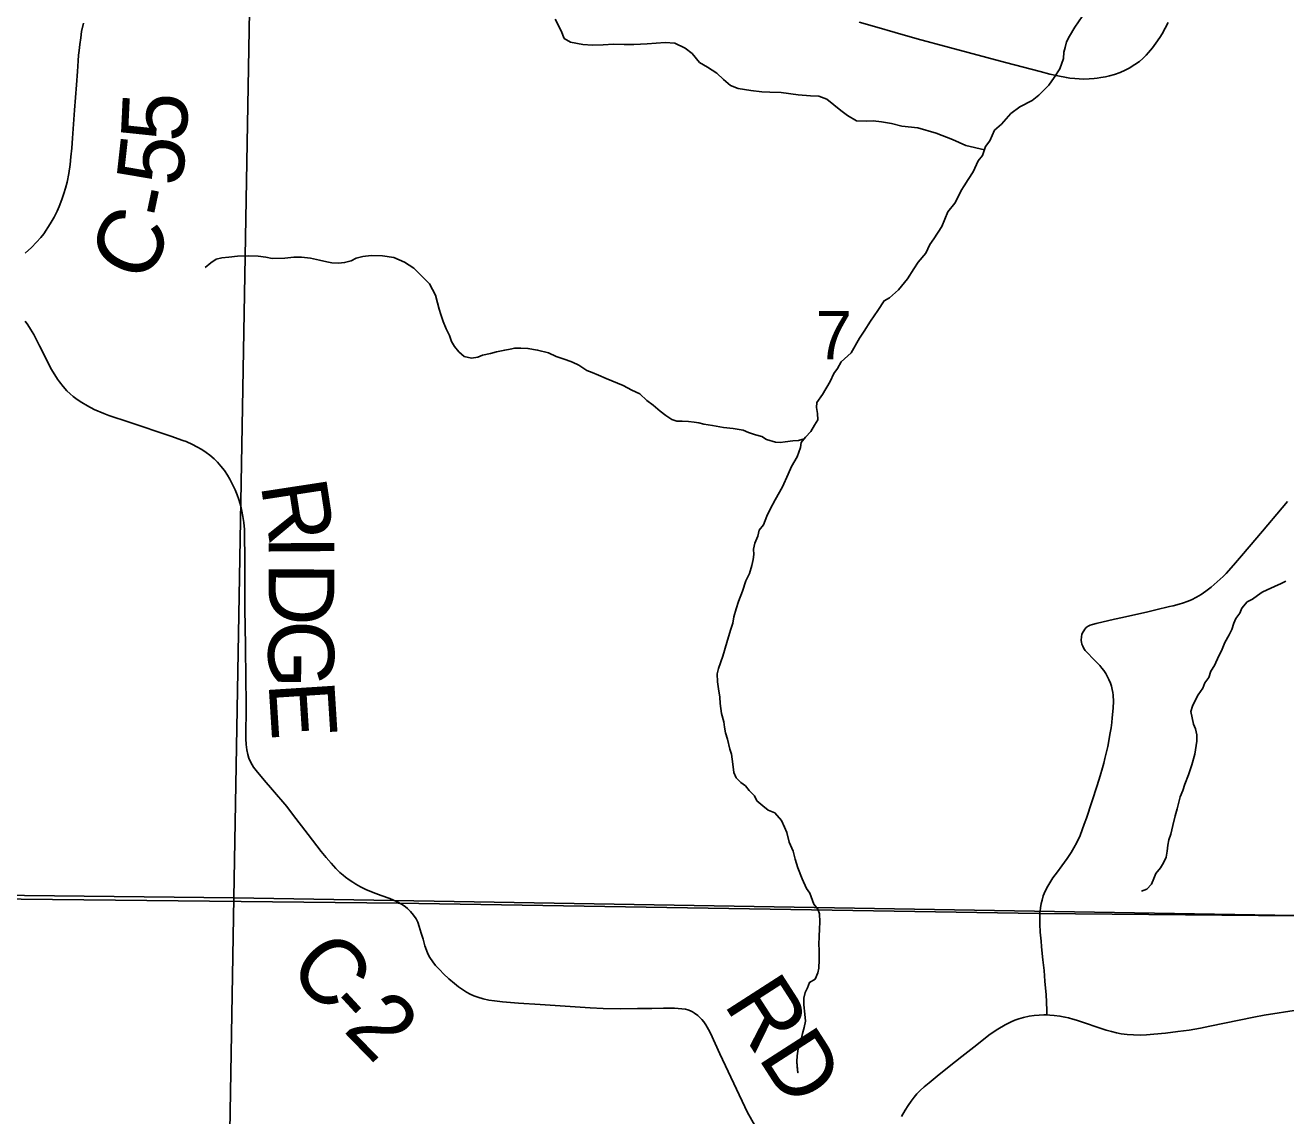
# Model space of a CAD drawing. Extents: x 0 to 34, y 0 to 22.
# Drawn here: x 22.024 to 23.114, y 14.428 to 15.371 of the extents above; entities that cross this region are included whole.
import ezdxf

# ---------------------------------------------------------------- set-up
doc = ezdxf.new("R2010")
doc.units = 0
for name, color, linetype in [('GM_X_Corporation', 7, 'Continuous'), ('GM_X_County_Road', 7, 'Continuous'), ('GM_X_County_Road_Text', 7, 'Continuous'), ('GM_X_Minor_River', 7, 'Continuous'), ('GM_X_Section_Text', 7, 'Continuous'), ('GM_X_Township_Road', 7, 'Continuous')]:
    doc.layers.add(name, color=color, linetype=linetype)

msp = doc.modelspace()

# ---------------------------------------------------------------- linework, layer by layer
at = {"layer": 'GM_X_Corporation'}
msp.add_lwpolyline([(20.2208, 16.9558), (20.1987, 15.2691), (20.203, 14.81), (20.2016, 14.6512), (20.2571, 14.6508), (21.1282, 14.6279), (21.314, 14.623), (22.3464, 14.612), (22.9003, 14.6033), (24.2301, 14.5912), (24.2265, 14.4444), (24.4406, 14.442), (25.338, 14.4317), (25.4, 14.4307), (25.4, 19.0068)], dxfattribs=at)
for points in [[(22.2224, 15.6282), (22.2045, 14.6168), (21.1958, 14.6279), (21.2159, 15.6439)], [(22.2224, 15.6282), (23.2418, 15.623), (23.2254, 14.5998), (22.2045, 14.6168)], [(18.6, 14.6606), (18.6, 13.6), (24.2109, 13.6), (24.2228, 14.2453), (24.2265, 14.4444), (24.2301, 14.5912), (22.9003, 14.6033), (22.3464, 14.612), (21.314, 14.623), (21.1282, 14.6279), (20.2571, 14.6508), (20.2016, 14.6512), (19.8855, 14.6528), (19.4007, 14.6554), (18.9216, 14.6592)], [(21.1958, 14.6279), (22.2045, 14.6168), (22.1889, 13.7096), (21.1828, 13.6991)], [(22.2045, 14.6168), (23.2254, 14.5998), (23.2038, 13.7171), (22.1889, 13.7096)]]:
    msp.add_lwpolyline(points, close=True, dxfattribs=at)
at = {"layer": 'GM_X_County_Road'}
for points in [[(22.024, 15.174), (22.0296, 15.179), (22.034, 15.1835), (22.0376, 15.1874), (22.0401, 15.1908), (22.0456, 15.1993), (22.0465, 15.2008), (22.0492, 15.2051), (22.0518, 15.2104), (22.0535, 15.2142), (22.0559, 15.2203), (22.0576, 15.2255), (22.0591, 15.2302), (22.0603, 15.2354), (22.0617, 15.2428), (22.0629, 15.2507), (22.0636, 15.2573), (22.0643, 15.2648), (22.065, 15.2733), (22.0668, 15.2977), (22.0684, 15.3194), (22.0692, 15.331), (22.07, 15.3402), (22.0703, 15.3452), (22.0707, 15.3492), (22.0713, 15.3543), (22.0721, 15.36), (22.0729, 15.3656), (22.0744, 15.3729)], [(22.7449, 15.3738), (22.7602, 15.3692), (22.7761, 15.3647), (22.7952, 15.3593), (22.8232, 15.3517), (22.8715, 15.3389), (22.9014, 15.3309), (22.9097, 15.3288), (22.9168, 15.3272), (22.9241, 15.3258), (22.927, 15.3254), (22.9313, 15.325), (22.9353, 15.3248), (22.9392, 15.3245), (22.9437, 15.3247), (22.948, 15.325), (22.9508, 15.3252), (22.9539, 15.3257), (22.9579, 15.3264), (22.9614, 15.3272), (22.9657, 15.3285), (22.9705, 15.3302), (22.9749, 15.3321), (22.9784, 15.334), (22.9833, 15.337), (22.9872, 15.3397), (22.9903, 15.3424), (22.993, 15.345), (22.9951, 15.3474), (22.9985, 15.3514), (23.0014, 15.3554), (23.0049, 15.3604), (23.0068, 15.3636), (23.012, 15.3735)], [(22.0241, 15.1151), (22.0263, 15.1121), (22.0287, 15.1084), (22.0315, 15.1038), (22.0366, 15.0939), (22.0404, 15.086), (22.0453, 15.076), (22.0468, 15.0733), (22.0521, 15.065), (22.0537, 15.0628), (22.057, 15.0588), (22.0602, 15.0551), (22.0629, 15.0524), (22.0656, 15.0501), (22.0691, 15.0474), (22.073, 15.0448), (22.0779, 15.042), (22.0838, 15.039), (22.092, 15.0354), (22.0965, 15.0337), (22.1139, 15.0279), (22.1499, 15.0159), (22.1605, 15.0121), (22.1632, 15.0111), (22.1688, 15.0086), (22.1726, 15.0067), (22.1767, 15.0044), (22.1806, 15.0018), (22.1837, 14.9994), (22.1874, 14.9961), (22.1904, 14.9932), (22.1932, 14.9898), (22.1963, 14.986), (22.1989, 14.982), (22.2009, 14.9785), (22.2034, 14.974), (22.2056, 14.9694), (22.2073, 14.9651), (22.2088, 14.9612), (22.2104, 14.9553), (22.2115, 14.9509), (22.2123, 14.9465), (22.213, 14.9412), (22.2136, 14.935), (22.2138, 14.9263), (22.214, 14.9143), (22.2141, 14.8637), (22.2142, 14.8537), (22.2145, 14.8319), (22.215, 14.7837), (22.2149, 14.7542), (22.2152, 14.7492), (22.2157, 14.7446), (22.2165, 14.7406), (22.2175, 14.7376), (22.2187, 14.7348), (22.2204, 14.7316), (22.2216, 14.7296), (22.2237, 14.7267), (22.2306, 14.7184), (22.2378, 14.7101), (22.2502, 14.6956), (22.2552, 14.6891), (22.2686, 14.6716), (22.28, 14.6567), (22.2842, 14.6517), (22.2885, 14.6467), (22.2926, 14.6422), (22.2961, 14.6386), (22.2989, 14.6363), (22.3011, 14.6345), (22.3042, 14.6322), (22.3072, 14.6303), (22.3099, 14.6285), (22.314, 14.6263), (22.3187, 14.624), (22.325, 14.6213), (22.3318, 14.6188), (22.3392, 14.6161), (22.342, 14.6149), (22.3444, 14.6138), (22.3467, 14.6127), (22.3488, 14.6115)], [(22.3488, 14.6115), (22.3507, 14.6104), (22.3528, 14.6091), (22.3547, 14.6075), (22.3573, 14.6049), (22.3599, 14.6017), (22.362, 14.5985), (22.3634, 14.5958), (22.3647, 14.5921), (22.3664, 14.5862), (22.368, 14.581), (22.3697, 14.5754), (22.371, 14.5716), (22.3723, 14.5684), (22.374, 14.5653), (22.3764, 14.5615), (22.3789, 14.5583), (22.3824, 14.5544), (22.3856, 14.5511), (22.3904, 14.5467), (22.3951, 14.5426), (22.3988, 14.5397), (22.4022, 14.5374), (22.4057, 14.5353), (22.4088, 14.5336), (22.412, 14.5321), (22.4154, 14.5308), (22.4199, 14.5295), (22.4249, 14.5284), (22.4298, 14.5276), (22.4368, 14.5269), (22.4506, 14.5258), (22.4693, 14.5245), (22.5125, 14.5217), (22.5237, 14.5211), (22.5383, 14.5209), (22.5533, 14.521), (22.5658, 14.5211), (22.576, 14.5214), (22.582, 14.5215), (22.5854, 14.5214), (22.5886, 14.5212), (22.5918, 14.5208), (22.5948, 14.5204), (22.597, 14.5198), (22.5993, 14.519), (22.6009, 14.5182), (22.6026, 14.5172), (22.6055, 14.5151), (22.609, 14.5117), (22.6106, 14.5097), (22.6124, 14.507), (22.6148, 14.5028), (22.6164, 14.4997), (22.6247, 14.4819), (22.6463, 14.4362), (22.6483, 14.4318), (22.6548, 14.42)], [(22.7816, 14.4276), (22.7849, 14.4333), (22.7873, 14.4372), (22.79, 14.441), (22.7926, 14.4445), (22.7949, 14.4472), (22.7976, 14.4501), (22.8012, 14.4533), (22.8054, 14.4568), (22.8124, 14.4625), (22.8228, 14.4709), (22.8337, 14.4797), (22.8441, 14.4878), (22.8583, 14.4988), (22.8648, 14.5032), (22.8711, 14.507), (22.8765, 14.5097), (22.8797, 14.5111), (22.883, 14.5122), (22.8871, 14.5134), (22.8919, 14.5144), (22.8964, 14.515), (22.9006, 14.5154), (22.9045, 14.5155), (22.9073, 14.5155), (22.9099, 14.5154), (22.9137, 14.515), (22.9186, 14.5145), (22.9228, 14.5137), (22.9259, 14.513), (22.9297, 14.512), (22.9328, 14.5111), (22.9584, 14.5025), (22.9631, 14.5011), (22.9674, 14.5), (22.9715, 14.4992), (22.9768, 14.4985), (22.9821, 14.4982), (22.9878, 14.4981), (22.9934, 14.4984), (22.9998, 14.4988), (23.0097, 14.4998), (23.0206, 14.5011), (23.0302, 14.5025), (23.04, 14.5042), (23.0481, 14.5057), (23.0861, 14.5135), (23.095, 14.5152), (23.1247, 14.5199)]]:
    msp.add_lwpolyline(points, dxfattribs=at)
at = {"layer": 'GM_X_Minor_River'}
for points in [[(22.8533, 15.2633), (22.8372, 15.267), (22.8257, 15.2722), (22.8116, 15.2777), (22.7957, 15.2824), (22.782, 15.2837), (22.7729, 15.2862), (22.7642, 15.2876), (22.757, 15.2883), (22.7513, 15.2882), (22.7426, 15.2884), (22.735, 15.2929), (22.7292, 15.2974), (22.717, 15.3071), (22.7101, 15.3096), (22.7029, 15.3099), (22.6923, 15.3109), (22.6775, 15.313), (22.6677, 15.3132), (22.6609, 15.3135), (22.6514, 15.3145), (22.6404, 15.3162), (22.6339, 15.3188), (22.6278, 15.324), (22.622, 15.3296), (22.614, 15.3349), (22.6071, 15.3389), (22.6006, 15.3465), (22.5945, 15.3513), (22.5857, 15.3554), (22.5774, 15.356), (22.5694, 15.3555), (22.5618, 15.355), (22.5501, 15.3545), (22.5418, 15.3543), (22.5327, 15.3546), (22.5236, 15.3541), (22.5145, 15.3539), (22.5062, 15.3545), (22.4956, 15.3563), (22.4899, 15.3596), (22.4875, 15.3661), (22.4821, 15.3763)], [(22.9379, 15.3787), (22.9315, 15.3694), (22.9267, 15.3617), (22.9241, 15.3567), (22.9231, 15.3518), (22.922, 15.3476), (22.9217, 15.3422), (22.9184, 15.3334), (22.9136, 15.3257), (22.9091, 15.3192), (22.905, 15.3153), (22.9002, 15.3106), (22.8946, 15.306), (22.884, 15.3005), (22.8762, 15.2946), (22.868, 15.2854), (22.862, 15.2803), (22.8579, 15.2711), (22.8542, 15.2661), (22.8517, 15.2585), (22.8479, 15.2538), (22.8435, 15.2442), (22.8391, 15.2377), (22.8357, 15.2323), (22.8331, 15.2281), (22.8306, 15.2227), (22.8276, 15.2173), (22.8217, 15.2096), (22.8165, 15.1969), (22.8095, 15.1865), (22.8061, 15.1815), (22.8025, 15.1739), (22.7961, 15.1661), (22.7924, 15.1604), (22.7869, 15.1519), (22.779, 15.1423), (22.7712, 15.1353), (22.7667, 15.1329), (22.7611, 15.1245), (22.7548, 15.1152), (22.7492, 15.1067), (22.7452, 15.1006), (22.7381, 15.0879), (22.7295, 15.0801), (22.7262, 15.0744), (22.7232, 15.0701), (22.7199, 15.0632), (22.7133, 15.0517), (22.7085, 15.0448), (22.7081, 15.0406), (22.709, 15.0353), (22.7094, 15.0299), (22.7065, 15.0253), (22.7031, 15.0199), (22.6986, 15.0149), (22.6949, 15.0103), (22.6942, 15.0061), (22.6913, 14.998), (22.6865, 14.9896), (22.6836, 14.983), (22.6788, 14.9719), (22.6725, 14.9608), (22.6681, 14.9527), (22.6651, 14.9466), (22.6622, 14.9393), (22.6585, 14.9347), (22.6574, 14.9293), (22.6549, 14.9232), (22.6538, 14.9182), (22.6539, 14.9136), (22.6535, 14.9091), (22.6521, 14.9041), (22.6503, 14.8972), (22.647, 14.8907), (22.6441, 14.8819), (22.6408, 14.873), (22.6386, 14.8665), (22.6368, 14.8596), (22.6358, 14.8543), (22.6339, 14.8482), (22.6307, 14.8375), (22.6271, 14.8256), (22.6234, 14.8149), (22.6224, 14.8103), (22.6225, 14.8034), (22.6233, 14.7973)], [(22.6974, 15.0134), (22.6926, 15.0121), (22.6877, 15.0117), (22.6809, 15.0108), (22.6767, 15.0104), (22.6726, 15.0107), (22.665, 15.0129), (22.6608, 15.0155), (22.6555, 15.0169), (22.6494, 15.0191), (22.6448, 15.0209), (22.6361, 15.0223), (22.6277, 15.0233), (22.6182, 15.0251), (22.6107, 15.0261), (22.6065, 15.0272), (22.6023, 15.0279), (22.5974, 15.0286), (22.5921, 15.0289), (22.5875, 15.0288), (22.583, 15.0303), (22.578, 15.0336), (22.573, 15.0374), (22.5669, 15.0426), (22.5615, 15.0467), (22.5554, 15.0523), (22.5485, 15.0557), (22.5409, 15.0597), (22.5264, 15.0656), (22.5196, 15.0686), (22.5143, 15.0708), (22.5097, 15.0726), (22.5028, 15.0771), (22.4971, 15.0797), (22.4918, 15.0819), (22.483, 15.0848), (22.4765, 15.0877), (22.467, 15.0902), (22.4587, 15.0916), (22.4526, 15.0919), (22.4473, 15.0919), (22.4432, 15.091), (22.4386, 15.0902), (22.4315, 15.0886), (22.4262, 15.0873), (22.4194, 15.0857), (22.4153, 15.0841), (22.41, 15.0833), (22.4035, 15.0847), (22.3989, 15.0888), (22.3951, 15.0933), (22.3927, 15.0975), (22.3908, 15.1028), (22.388, 15.1085), (22.3853, 15.1149), (22.3833, 15.121), (22.3821, 15.1255), (22.3805, 15.1312), (22.3789, 15.1377), (22.3735, 15.1475), (22.3666, 15.1543), (22.3601, 15.161), (22.352, 15.1662), (22.3429, 15.1703), (22.333, 15.1717), (22.3232, 15.1719), (22.316, 15.171), (22.3103, 15.1698), (22.3058, 15.1674), (22.3002, 15.1658), (22.2949, 15.1654), (22.2892, 15.1657), (22.285, 15.1664), (22.2786, 15.1678), (22.2706, 15.1696), (22.263, 15.1706), (22.2562, 15.1705), (22.2486, 15.1696), (22.2377, 15.1694), (22.232, 15.1705), (22.2255, 15.1715), (22.2172, 15.1718), (22.2077, 15.1713), (22.2002, 15.1704), (22.1941, 15.1699), (22.1892, 15.1687), (22.1847, 15.1656), (22.1798, 15.1617)], [(23.1138, 14.8906), (23.1097, 14.8886), (23.104, 14.8858), (23.0976, 14.8831), (23.0935, 14.8811), (23.0894, 14.878), (23.0849, 14.8749), (23.0804, 14.8725), (23.0759, 14.8671), (23.0741, 14.8629), (23.0707, 14.8583), (23.0689, 14.8541), (23.0671, 14.8487), (23.0648, 14.8441), (23.0612, 14.8376), (23.0582, 14.8303), (23.056, 14.826), (23.0523, 14.8176), (23.049, 14.8126), (23.0472, 14.8072), (23.0438, 14.8026), (23.042, 14.798), (23.0379, 14.7922), (23.0354, 14.7873), (23.0332, 14.7823), (23.0317, 14.7777), (23.0341, 14.767), (23.0357, 14.7629), (23.0369, 14.7576), (23.037, 14.7522), (23.0352, 14.7408), (23.0327, 14.7316), (23.0298, 14.7232), (23.0265, 14.7151), (23.0247, 14.7094), (23.0225, 14.704), (23.0211, 14.6983), (23.02, 14.6937), (23.0182, 14.6876), (23.016, 14.6792), (23.0143, 14.6719), (23.0128, 14.6669), (23.0117, 14.6623), (23.0111, 14.657), (23.0104, 14.652), (23.0082, 14.647), (23.0056, 14.6428), (23.0015, 14.6378), (22.9996, 14.6336), (22.9978, 14.6286), (22.9937, 14.6243), (22.9892, 14.6224)], [(22.6233, 14.7973), (22.6245, 14.7901), (22.625, 14.7848), (22.6259, 14.776), (22.6279, 14.7688), (22.6287, 14.7643), (22.6295, 14.7593), (22.6311, 14.754), (22.6331, 14.7453), (22.6347, 14.7408), (22.6359, 14.7324), (22.6368, 14.7252), (22.6388, 14.7206), (22.6426, 14.7165), (22.6468, 14.7135), (22.6499, 14.7094), (22.6545, 14.7049), (22.6565, 14.7007), (22.6618, 14.6962), (22.6664, 14.6925), (22.6721, 14.6903), (22.6779, 14.6835), (22.6806, 14.6778), (22.6826, 14.6733), (22.6846, 14.665), (22.6881, 14.657), (22.6897, 14.6502), (22.6921, 14.6426), (22.6956, 14.6331), (22.6995, 14.6248), (22.7023, 14.6207), (22.7058, 14.6112), (22.7093, 14.6071), (22.7108, 14.6029), (22.7109, 14.596), (22.7106, 14.5896), (22.7104, 14.5835), (22.7101, 14.5762), (22.7105, 14.572), (22.7103, 14.5633), (22.71, 14.556), (22.7093, 14.5518), (22.7071, 14.5465), (22.7022, 14.5437), (22.7004, 14.5391), (22.6982, 14.5349), (22.6971, 14.5299), (22.6972, 14.5242), (22.6981, 14.5162), (22.6985, 14.5101), (22.6975, 14.5048), (22.696, 14.4994), (22.695, 14.4945), (22.6935, 14.4903), (22.6924, 14.4861), (22.6914, 14.4803), (22.6911, 14.4754), (22.6915, 14.4708), (22.692, 14.4655), (22.6911, 14.475)]]:
    msp.add_lwpolyline(points, dxfattribs=at)
at = {"layer": 'GM_X_Township_Road'}
for points in [[(22.9014, 14.6053), (22.9018, 14.6082), (22.9024, 14.6119), (22.9031, 14.6148), (22.9042, 14.6185), (22.9059, 14.6224), (22.9081, 14.6269), (22.9125, 14.6339), (22.9165, 14.6393), (22.9203, 14.6445), (22.9249, 14.6507), (22.9283, 14.6559), (22.9306, 14.6599), (22.9331, 14.6646), (22.9359, 14.6705), (22.9379, 14.6755), (22.9396, 14.6804), (22.9414, 14.6855), (22.9506, 14.7138), (22.9533, 14.7223), (22.9553, 14.7292), (22.9564, 14.7332), (22.9574, 14.7371), (22.9599, 14.7477), (22.9608, 14.7526), (22.9618, 14.758), (22.9627, 14.7636), (22.9633, 14.7684), (22.9638, 14.7724), (22.9643, 14.7778), (22.9646, 14.7811), (22.9649, 14.7864), (22.9646, 14.792), (22.9643, 14.7942), (22.9638, 14.7969), (22.9631, 14.7996), (22.9622, 14.8024), (22.9609, 14.8055), (22.9595, 14.8083), (22.9581, 14.8108), (22.9566, 14.8132), (22.9549, 14.8153), (22.9529, 14.8176), (22.9472, 14.8233), (22.9423, 14.8284), (22.9405, 14.8305), (22.9392, 14.8323), (22.9383, 14.8342), (22.9376, 14.8359), (22.9372, 14.8377), (22.937, 14.8393), (22.9371, 14.8427), (22.9374, 14.8443), (22.938, 14.8458), (22.9391, 14.8476), (22.9401, 14.849), (22.9413, 14.8503), (22.943, 14.8515), (22.9447, 14.8523), (22.9467, 14.8531), (22.9499, 14.8539), (22.9657, 14.8576), (22.9725, 14.8591), (22.9945, 14.8641), (23.0015, 14.8657), (23.0133, 14.8685), (23.0164, 14.8692), (23.0217, 14.8706), (23.0254, 14.8717), (23.0285, 14.8729), (23.0324, 14.8744), (23.0367, 14.8766), (23.0406, 14.8789), (23.0447, 14.8817), (23.0494, 14.8854), (23.0546, 14.8898), (23.0596, 14.8945), (23.0622, 14.8972), (23.0686, 14.9042), (23.0756, 14.9124), (23.0822, 14.9201), (23.0937, 14.9337), (23.1107, 14.9539), (23.1154, 14.9594)], [(22.9073, 14.5155), (22.9072, 14.5192), (22.907, 14.5269), (22.9067, 14.5328), (22.9056, 14.5446), (22.9048, 14.5538), (22.9039, 14.5633), (22.9033, 14.5687), (22.9026, 14.5748), (22.9022, 14.5794), (22.9015, 14.5871), (22.9011, 14.5939), (22.9012, 14.6007), (22.9013, 14.6044), (22.9014, 14.6053)]]:
    msp.add_lwpolyline(points, dxfattribs=at)

# ---------------------------------------------------------------- texts
at = {"layer": 'GM_X_County_Road_Text'}
for s, height, rotation, p in [('5', 0.0568, 87.2887, (22.1634, 15.2695)), ('5', 0.0568, 83.6307, (22.1592, 15.2307)), ('-', 0.0568, 78.0334, (22.1534, 15.2019)), ('C', 0.0568, 64.0703, (22.1281, 15.1457)), ('R', 0.0568, 278.6981, (22.2276, 14.9741)), ('I', 0.0568, 270.3825, (22.2345, 14.9302)), ('D', 0.0568, 269.6903, (22.2347, 14.907)), ('G', 0.0568, 269.8197, (22.2344, 14.8569)), ('E', 0.0568, 273.6671, (22.2344, 14.8027)), ('C', 0.0568, 312.4241, (22.2496, 14.5551)), ('RD', 0.05682, 302.7359, (22.6272, 14.5252)), ('-', 0.0568, 312.6823, (22.2812, 14.5204)), ('2', 0.0568, 314.2082, (22.2982, 14.5021))]:
    msp.add_text(s, height=height, rotation=rotation, dxfattribs=at).set_placement(p)
at = {"layer": 'GM_X_Section_Text'}
msp.add_text('7', height=0.0419, rotation=0, dxfattribs=at).set_placement((22.7075, 15.0822))

doc.saveas('drawing.dxf')
